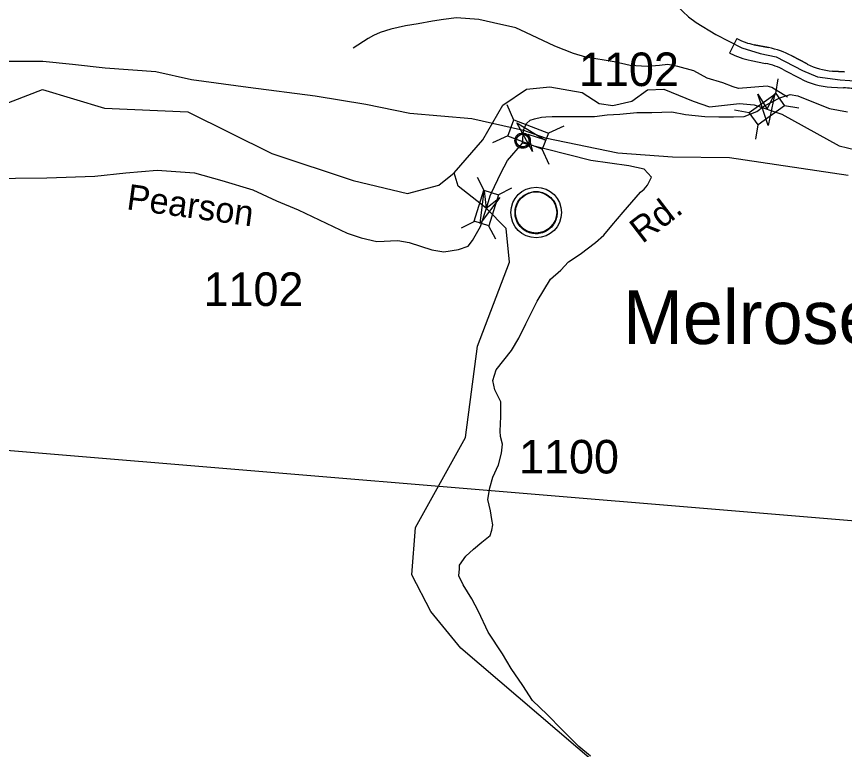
# Model space of a CAD drawing. Extents: x 990631 to 1056237, y 535999 to 585651.
# Drawn here: x 1005230 to 1008312, y 549300 to 552028 of the extents above; entities that cross this region are included whole.
import ezdxf

# ---------------------------------------------------------------- set-up
doc = ezdxf.new("R2010")
doc.units = 0
for name, color, linetype in [('Exist Civil Demographics Community CELL', 7, 'Continuous'), ('Exist Civil Demographics Community Label', 7, 'Continuous'), ('Exist Hydrographic Creek Single Shore', 7, 'Continuous'), ('Exist Hydrographic River Shore', 7, 'Continuous'), ('Exist Railroad Mainline', 7, 'Continuous'), ('Exist Road Non-System Type 51', 7, 'Continuous'), ('Exist Road Primary US Attributed', 7, 'Continuous'), ('Exist Road Primary US Structure RailRoad Attributed CELL', 7, 'Continuous'), ('Exist Road Primary US Structure RailRoad CELL', 7, 'Continuous'), ('Exist Road Primary US Structure Standard Bridge CELL', 7, 'Continuous'), ('Exist Road Secondary Structure Standard Bridge Attributed CELL', 7, 'Continuous'), ('Exist Road Secondary Structure Standard Bridge CELL', 7, 'Continuous'), ('Exist Road Secondary Type 51 Attributed', 7, 'Continuous'), ('Exist Road Secondary Type 51 Label', 7, 'Continuous'), ('Exist Road Secondary Type 51 Number Label', 7, 'Continuous'), ('Old_Level_2', 7, 'Continuous'), ('Scratch_Level_6', 7, 'Continuous')]:
    doc.layers.add(name, color=color, linetype=linetype)

msp = doc.modelspace()

# ---------------------------------------------------------------- linework, layer by layer
at = {"layer": 'Exist Civil Demographics Community CELL'}
for points in [[(1007090.3, 551570.2), (1007090.6, 551571.9), (1007091.1, 551573.9), (1007092, 551576.1), (1007092.9, 551577.8), (1007093.9, 551579.6), (1007095.1, 551581.1), (1007096.3, 551582.5), (1007097.7, 551583.9), (1007099.4, 551585.3), (1007101, 551586.4), (1007102.5, 551587.3), (1007104, 551588), (1007105.7, 551588.7), (1007107.4, 551589.3), (1007108.7, 551589.6), (1007110.2, 551589.8), (1007111.5, 551590.1), (1007113.4, 551590.2), (1007114.8, 551590.1), (1007116.5, 551590), (1007118, 551589.8), (1007119.5, 551589.5), (1007121, 551589.1), (1007122.6, 551588.5), (1007124.6, 551587.6), (1007126.5, 551586.5), (1007128.1, 551585.5), (1007129.6, 551584.2), (1007130.7, 551583.3), (1007131.9, 551581.9), (1007133.1, 551580.5), (1007134, 551579.1), (1007135, 551577.6), (1007135.7, 551576), (1007136.3, 551574.5), (1007136.8, 551573), (1007137.2, 551571.6), (1007137.5, 551569.7), (1007137.7, 551568.3), (1007137.8, 551566.5), (1007137.8, 551564.7), (1007137.6, 551563), (1007137.3, 551561.3), (1007136.8, 551559.4), (1007136.2, 551557.6), (1007135.5, 551556.1), (1007134.6, 551554.3), (1007133.6, 551552.6), (1007132.5, 551551.2), (1007131.2, 551549.8), (1007129.6, 551548.2), (1007128.1, 551547), (1007126.6, 551545.9), (1007125.2, 551545.2), (1007123.2, 551544.2), (1007121, 551543.4), (1007119.2, 551542.9), (1007117.2, 551542.5), (1007115.8, 551542.4), (1007114.4, 551542.3), (1007112.7, 551542.3), (1007111.4, 551542.4), (1007109.7, 551542.6), (1007107.9, 551543), (1007106.5, 551543.4), (1007104.9, 551544), (1007103.5, 551544.6), (1007102.3, 551545.3), (1007100.3, 551546.5), (1007098.6, 551547.8), (1007097.1, 551549.2), (1007095.7, 551550.7), (1007094.7, 551551.9), (1007093.8, 551553.2), (1007092.6, 551555.3), (1007092.1, 551556.4), (1007091.5, 551557.6), (1007090.7, 551560.1), (1007090.3, 551562.3), (1007090.1, 551563.9), (1007090, 551565.8), (1007090, 551567.2), (1007090.1, 551569.2)], [(1007090.3, 551570.2), (1007090.6, 551571.9), (1007091.1, 551573.9), (1007092, 551576.1), (1007092.9, 551577.8), (1007093.9, 551579.6), (1007095.1, 551581.1), (1007096.3, 551582.5), (1007097.7, 551583.9), (1007099.4, 551585.3), (1007101, 551586.4), (1007102.5, 551587.3), (1007104, 551588), (1007105.7, 551588.7), (1007107.4, 551589.3), (1007108.7, 551589.6), (1007110.2, 551589.8), (1007111.5, 551590.1), (1007113.4, 551590.2), (1007114.8, 551590.1), (1007116.5, 551590), (1007118, 551589.8), (1007119.5, 551589.5), (1007121, 551589.1), (1007122.6, 551588.5), (1007124.6, 551587.6), (1007126.5, 551586.5), (1007128.1, 551585.5), (1007129.6, 551584.2), (1007130.7, 551583.3), (1007131.9, 551581.9), (1007133.1, 551580.5), (1007134, 551579.1), (1007135, 551577.6), (1007135.7, 551576), (1007136.3, 551574.5), (1007136.8, 551573), (1007137.2, 551571.6), (1007137.5, 551569.7), (1007137.7, 551568.3), (1007137.8, 551566.5), (1007137.8, 551564.7), (1007137.6, 551563), (1007137.3, 551561.3), (1007136.8, 551559.4), (1007136.2, 551557.6), (1007135.5, 551556.1), (1007134.6, 551554.3), (1007133.6, 551552.6), (1007132.5, 551551.2), (1007131.2, 551549.8), (1007129.6, 551548.2), (1007128.1, 551547), (1007126.6, 551545.9), (1007125.2, 551545.2), (1007123.2, 551544.2), (1007121, 551543.4), (1007119.2, 551542.9), (1007117.2, 551542.5), (1007115.8, 551542.4), (1007114.4, 551542.3), (1007112.7, 551542.3), (1007111.4, 551542.4), (1007109.7, 551542.6), (1007107.9, 551543), (1007106.5, 551543.4), (1007104.9, 551544), (1007103.5, 551544.6), (1007102.3, 551545.3), (1007100.3, 551546.5), (1007098.6, 551547.8), (1007097.1, 551549.2), (1007095.7, 551550.7), (1007094.7, 551551.9), (1007093.8, 551553.2), (1007092.6, 551555.3), (1007092.1, 551556.4), (1007091.5, 551557.6), (1007090.7, 551560.1), (1007090.3, 551562.3), (1007090.1, 551563.9), (1007090, 551565.8), (1007090, 551567.2), (1007090.1, 551569.2)], [(1007086.7, 551311.1), (1007087.7, 551316.7), (1007089.5, 551323.3), (1007092.4, 551330.5), (1007095.3, 551336.2), (1007098.7, 551342), (1007102.4, 551347.1), (1007106.4, 551351.5), (1007111, 551356.1), (1007116.5, 551360.7), (1007122, 551364.3), (1007126.8, 551367.2), (1007131.9, 551369.6), (1007137.3, 551371.9), (1007143, 551373.7), (1007147.3, 551374.9), (1007152.2, 551375.6), (1007156.3, 551376.4), (1007162.7, 551376.6), (1007167.1, 551376.5), (1007172.8, 551376.3), (1007177.7, 551375.5), (1007182.6, 551374.5), (1007187.6, 551373.1), (1007192.7, 551371.2), (1007199.4, 551368.3), (1007205.7, 551364.8), (1007210.7, 551361.2), (1007215.9, 551357.2), (1007219.2, 551354.1), (1007223.3, 551349.7), (1007227.2, 551345), (1007230.3, 551340.4), (1007233.4, 551335.4), (1007235.8, 551330.2), (1007237.9, 551325.2), (1007239.4, 551320.2), (1007240.7, 551315.6), (1007241.8, 551309.6), (1007242.4, 551304.9), (1007242.7, 551298.9), (1007242.5, 551293.1), (1007241.9, 551287.4), (1007241, 551281.9), (1007239.4, 551275.8), (1007237.5, 551269.9), (1007235.2, 551264.9), (1007232, 551258.9), (1007228.7, 551253.5), (1007225.3, 551248.8), (1007221.1, 551244.1), (1007215.8, 551239.1), (1007210.8, 551235), (1007205.8, 551231.6), (1007201.4, 551229.1), (1007194.6, 551225.8), (1007187.5, 551223.1), (1007181.5, 551221.6), (1007174.9, 551220.3), (1007170.5, 551219.9), (1007166, 551219.6), (1007160.4, 551219.6), (1007156.1, 551220), (1007150.5, 551220.8), (1007144.6, 551222.1), (1007140, 551223.4), (1007134.8, 551225.2), (1007130.2, 551227.2), (1007126.3, 551229.5), (1007119.5, 551233.5), (1007113.9, 551237.8), (1007109, 551242.3), (1007104.6, 551247.2), (1007101.4, 551251.1), (1007098.4, 551255.3), (1007094.3, 551262.4), (1007092.6, 551265.9), (1007090.9, 551270), (1007088.3, 551278.2), (1007086.7, 551285.2), (1007086.1, 551290.4), (1007085.7, 551296.7), (1007085.7, 551301.4), (1007086.2, 551307.8)]]:
    msp.add_lwpolyline(points, close=True, dxfattribs=at)
for centre, radius in [((1007113.9, 551566.4), 28.8), ((1007113.9, 551566.4), 28.8), ((1007113.9, 551566.5), 23.4), ((1007113.9, 551566.5), 23.4), ((1007164.4, 551298.7), 94.3), ((1007164.1, 551299), 76.7)]:
    msp.add_circle(centre, radius, dxfattribs=at)
at = {"layer": 'Exist Hydrographic Creek Single Shore'}
msp.add_lwpolyline([(1008996, 547497.7), (1008282.9, 547873.1), (1007919.7, 547982.2), (1007815.1, 548095.9), (1007792.2, 548161.9), (1007807.5, 548371.7), (1007636, 548726.3), (1007603.8, 549012.4), (1007532.4, 549122.2), (1006883.8, 549676.8), (1006771.7, 549813.6), (1006701.3, 549949.6), (1006715.4, 550126.5), (1006901.6, 550460.8), (1006946.4, 550801.3), (1007065.2, 551113.9), (1007052.7, 551238.9), (1006978.9, 551315.1), (1006874.4, 551396.7), (1006859.5, 551446.3)], dxfattribs=at)
msp.add_lwpolyline([(1008996, 547497.7), (1008282.9, 547873.1), (1007919.7, 547982.2), (1007815.1, 548095.9), (1007792.2, 548161.9), (1007807.5, 548371.7), (1007636, 548726.3), (1007603.8, 549012.4), (1007532.4, 549122.2), (1006883.8, 549676.8), (1006771.7, 549813.6), (1006701.3, 549949.6), (1006715.4, 550126.5), (1006901.6, 550460.8), (1006946.4, 550801.3), (1007065.2, 551113.9), (1007052.7, 551238.9), (1006978.9, 551315.1), (1006874.4, 551396.7), (1006859.5, 551446.3)], dxfattribs=at)
at = {"layer": 'Exist Hydrographic River Shore'}
for points in [[(1004833.4, 551454.3), (1005107.5, 551671.9), (1005327, 551756.1), (1005557.1, 551687.5), (1005868.1, 551673.5), (1006180.4, 551518), (1006483.2, 551417.7), (1006685, 551369.2), (1006802.4, 551400.5), (1006859.5, 551446.3)], [(1004833.4, 551454.3), (1005107.5, 551671.9), (1005327, 551756.1), (1005557.1, 551687.5), (1005868.1, 551673.5), (1006180.4, 551518), (1006483.2, 551417.7), (1006685, 551369.2), (1006802.4, 551400.5), (1006859.5, 551446.3)], [(1006859.5, 551446.3), (1006965.6, 551569.8), (1007040.3, 551698), (1007128.2, 551757.2), (1007215.2, 551767.1), (1007335.2, 551745.7), (1007399.2, 551704.6), (1007450.1, 551696.4), (1007520.8, 551712.8), (1007578.3, 551755.6), (1007639.1, 551757.2), (1007749.1, 551712.8), (1007809.3, 551692.3), (1007920.8, 551704.7), (1007976.4, 551699.6), (1008078.5, 551665.2), (1008292, 551546.8), (1008416.8, 551517.2)], [(1006859.5, 551446.3), (1006965.6, 551569.8), (1007040.3, 551698), (1007128.2, 551757.2), (1007215.2, 551767.1), (1007335.2, 551745.7), (1007399.2, 551704.6), (1007450.1, 551696.4), (1007520.8, 551712.8), (1007578.3, 551755.6), (1007639.1, 551757.2), (1007749.1, 551712.8), (1007809.3, 551692.3), (1007920.8, 551704.7), (1007976.4, 551699.6), (1008078.5, 551665.2), (1008292, 551546.8), (1008416.8, 551517.2)]]:
    msp.add_lwpolyline(points, dxfattribs=at)
at = {"layer": 'Exist Railroad Mainline'}
for points in [[(1005196.2, 551861.9), (1005327.8, 551861.9), (1005437.8, 551850.8), (1005559.4, 551836.8), (1005748.9, 551823.3), (1005881.3, 551794.3), (1006092.4, 551765.3), (1006341.4, 551732.8), (1006530.6, 551702.6), (1006693.6, 551669.1), (1006925.3, 551648.7), (1007117.3, 551605.4)], [(1007117.3, 551605.4), (1007198.4, 551576.4), (1007469, 551521.2), (1007672.5, 551505.7), (1007884, 551503.7), (1008325.4, 551437.5)]]:
    msp.add_lwpolyline(points, dxfattribs=at)
at = {"layer": 'Exist Road Non-System Type 51'}
msp.add_lwpolyline([(1008099.6, 551727.6), (1008042.1, 551763.7), (1008024.2, 551768.4), (1007918, 551759.9), (1007897.6, 551767), (1007859.8, 551781.8), (1007800.5, 551798.2), (1007751.4, 551825.8), (1007692, 551841.8), (1007654.1, 551849.2), (1007624, 551846.2), (1007577.9, 551841.7), (1007514, 551845.8), (1007454.4, 551859.8), (1007349, 551877.4), (1007303.4, 551890.9), (1007234.1, 551917.3), (1007125.8, 551968.9), (1007088.3, 551986), (1007005, 552004.9), (1006951.3, 552016.8), (1006867.4, 552023.5), (1006819.2, 552017.1), (1006778.9, 552010.5), (1006724.7, 552000.4), (1006678.3, 551993.7), (1006623.9, 551981.6), (1006583.4, 551969), (1006559.2, 551957.7), (1006538.7, 551946.5), (1006483.4, 551910.2)], dxfattribs=at)
at = {"layer": 'Exist Road Primary US Attributed'}
msp.add_lwpolyline([(1007689.6, 552066.4), (1007731.6, 552026.5), (1007759.8, 552006.2), (1007833.4, 551961.3), (1007930, 551911.9), (1007998.9, 551890), (1008057.5, 551878.5), (1008156.4, 551826.8), (1008211.6, 551804.3), (1008295.5, 551792.9), (1008367.9, 551787.1)], dxfattribs=at)
at = {"layer": 'Exist Road Primary US Structure RailRoad Attributed CELL'}
msp.add_lwpolyline([(1007151.2, 551525.9), (1007092.3, 551632.7), (1007196.7, 551569.7), (1007134.6, 551588.7)], close=True, dxfattribs=at)
at = {"layer": 'Exist Road Primary US Structure RailRoad CELL'}
for p, q in [((1007081.5, 551642.2), (1007055.9, 551699.5)), ((1007267.5, 551619.7), (1007210.2, 551594.1)), ((1007059, 551583.6), (1007001.8, 551558.1)), ((1007212.8, 551476.9), (1007187.2, 551534.2))]:
    msp.add_line(p, q, dxfattribs=at)
msp.add_lwpolyline([(1007187.2, 551534.2), (1007058.9, 551583.3), (1007081.9, 551643.3), (1007210.2, 551594.1)], close=True, dxfattribs=at)
at = {"layer": 'Exist Road Primary US Structure Standard Bridge CELL'}
for p, q in [((1006944.6, 551430.2), (1006970.1, 551381.3)), ((1007072.9, 551389.8), (1007024, 551364.3)), ((1006934.7, 551265.7), (1006885.7, 551240.2)), ((1006987.3, 551249.1), (1007012.8, 551200.1))]:
    msp.add_line(p, q, dxfattribs=at)
msp.add_lwpolyline([(1007024, 551364.3), (1006987.6, 551249), (1006933.7, 551266), (1006970.1, 551381.3)], close=True, dxfattribs=at)
at = {"layer": 'Exist Road Secondary Structure Standard Bridge Attributed CELL'}
for points in [[(1008052.6, 551742.2), (1008027.7, 551622.8), (1007989.5, 551738.6), (1008024.2, 551683.7)], [(1007029.7, 551355.1), (1006955.7, 551258.3), (1006971.4, 551379.2), (1006978.9, 551314.6)]]:
    msp.add_lwpolyline(points, close=True, dxfattribs=at)
at = {"layer": 'Exist Road Secondary Structure Standard Bridge CELL'}
for p, q in [((1008056.1, 551741.8), (1008065.1, 551796.3)), ((1008088.3, 551697), (1008142.8, 551688)), ((1007903.3, 551680.5), (1007957.8, 551671.5)), ((1007981.7, 551571.2), (1007990.7, 551625.6))]:
    msp.add_line(p, q, dxfattribs=at)
msp.add_lwpolyline([(1007957.8, 551671.5), (1008056, 551742), (1008088.9, 551696.1), (1007990.7, 551625.6)], close=True, dxfattribs=at)
at = {"layer": 'Exist Road Secondary Type 51 Attributed'}
for points in [[(1008012.4, 551694.7), (1008071.3, 551725.6), (1008110.4, 551738.2), (1008138, 551733.6), (1008184, 551714.1), (1008256.4, 551685.3), (1008323.1, 551673.3)], [(1007117.3, 551605.4), (1007128.8, 551629.6), (1007142.6, 551642.2), (1007158.7, 551648), (1007184.5, 551653.7), (1007200.6, 551655.1), (1007224.4, 551656.2), (1007381.3, 551656.2), (1007428.5, 551662.3), (1007475.9, 551665.2), (1007539.7, 551671.4), (1007594.5, 551671.4), (1007669.1, 551673), (1007720.9, 551663.8), (1007792.5, 551656.2), (1007844.3, 551654.7), (1007899.1, 551654.7), (1007939.2, 551656.6), (1007986.3, 551675), (1008012.4, 551694.7)], [(1007114, 551557), (1007117.3, 551605.4)], [(1007366.1, 549275), (1007323.4, 549310.4), (1007261.3, 549372.5), (1007205.2, 549430.5), (1007151, 549482.4), (1007114.7, 549537.5), (1007070.8, 549601), (1007038.7, 549656.3), (1006985.3, 549736), (1006949.9, 549813.3), (1006925.4, 549860.2), (1006893.1, 549913.3), (1006876.3, 549945.9), (1006879, 549971.8), (1006879.5, 549985.8), (1006902.8, 550019), (1006931.5, 550046), (1006962.5, 550071), (1006993.4, 550095.9), (1007000, 550115.8), (1007002.6, 550135.8), (1006999.4, 550155.8), (1006994.4, 550188.2), (1006983.9, 550230.4), (1006991.4, 550274.2), (1007002.6, 550313.8), (1007024.1, 550359.2), (1007035.6, 550402.8), (1007038.6, 550436.7), (1007031.6, 550464.9), (1007030.2, 550484.2), (1007032.7, 550538.8), (1007032.7, 550593.4), (1007010.4, 550638.1), (1007002.9, 550672.9), (1007015.4, 550712.7), (1007072.4, 550784.7), (1007099.8, 550831), (1007125.7, 550884.1), (1007168.4, 550968.7), (1007217.3, 551051.1), (1007256.4, 551084), (1007285.4, 551115), (1007328.4, 551143.5), (1007385.9, 551187.6), (1007416.8, 551214.6), (1007446.1, 551249.8), (1007487.8, 551300.4), (1007552.3, 551374.3), (1007566.4, 551385.7), (1007578.8, 551400.6), (1007593.7, 551430.4), (1007566.4, 551460.2), (1007509.3, 551472.6), (1007367.8, 551492.5), (1007114, 551557)], [(1006979, 551314.6), (1006993.5, 551361), (1006998.4, 551371.6), (1007032.4, 551445.6), (1007057.9, 551492.9), (1007114, 551557)], [(1005108.4, 551425.8), (1005342.7, 551428.1), (1005520.9, 551434.1), (1005637.4, 551446.1), (1005753.3, 551456.8), (1005892.3, 551445.9), (1005994.3, 551417.7), (1006109.4, 551382.9), (1006198.4, 551341.7), (1006278.7, 551309.1), (1006382.9, 551259.1), (1006461.1, 551222.2), (1006513.2, 551204.8), (1006571.5, 551190.8), (1006598.1, 551192.1), (1006621.6, 551193.2), (1006649.6, 551194.2), (1006691.5, 551186.8), (1006776.5, 551159.9), (1006820.4, 551152.6), (1006874.8, 551160.7), (1006911.3, 551173.6), (1006927.9, 551195), (1006957.5, 551246), (1006979, 551314.6)]]:
    msp.add_lwpolyline(points, dxfattribs=at)
at = {"layer": 'Old_Level_2'}
for p, q in [((1007911.2, 551946), (1007884.2, 551892.4)), ((1007911.2, 551946), (1007884.2, 551892.4)), ((1007976.1, 551923.3), (1008029.9, 551912.4)), ((1008029.9, 551912.4), (1007976.1, 551923.3)), ((1008115.6, 551881.9), (1008173.5, 551851.5)), ((1008173.5, 551851.5), (1008115.6, 551881.9)), ((1007964.2, 551864.5), (1008018, 551853.6)), ((1007964.2, 551864.5), (1008018, 551853.6)), ((1008087.7, 551828.8), (1008145.5, 551798.4)), ((1008087.7, 551828.8), (1008145.5, 551798.4)), ((1008267.2, 551825.4), (1008312, 551822.8)), ((1008312, 551822.8), (1008267.2, 551825.4)), ((1008263.7, 551765.5), (1008308.5, 551762.9)), ((1008263.7, 551765.5), (1008308.5, 551762.9))]:
    msp.add_line(p, q, dxfattribs=at)
for centre, radius, start, end in [((1008025.5, 552168.3), 250, 242.8054, 258.6027), ((1008025.5, 552168.3), 250, 242.8054, 258.6027), ((1007966.6, 551598.7), 320, 62.2497, 78.6027), ((1007966.6, 551598.7), 320, 62.2497, 78.6027), ((1008025.5, 552168.3), 310, 242.8895, 258.6027), ((1008025.5, 552168.3), 310, 242.8895, 258.6027), ((1007966.6, 551598.7), 260, 62.2497, 78.6027), ((1007966.6, 551598.7), 260, 62.2497, 78.6027), ((1008280.6, 552055), 230, 242.2497, 266.6603), ((1008280.6, 552055), 230, 242.2497, 266.6603), ((1008280.6, 552055), 290, 242.2497, 266.6603), ((1008280.6, 552055), 290, 242.2497, 266.6603), ((1008256.7, 550874.4), 890, 82.9254, 86.6603), ((1008256.7, 550874.4), 890, 82.9254, 86.6603)]:
    msp.add_arc(centre, radius, start, end, dxfattribs=at)
at = {"layer": 'Scratch_Level_6'}
msp.add_lwpolyline([(1006121.5, 554424.4), (1004422.1, 554787.8), (1003960.4, 551670.9), (1004356.2, 550483), (1008801.6, 550113.4), (1008748.8, 552806), (1005965.5, 553215.2)], close=True, dxfattribs=at)

# ---------------------------------------------------------------- texts
at = {"layer": 'Exist Civil Demographics Community Label'}
msp.add_text('Melrose', height=200, dxfattribs=at).set_placement((1007487.6, 550809.1))
at = {"layer": 'Exist Road Secondary Type 51 Label'}
for s, rotation, p in [('Pearson', 352.1945, (1005636.8, 551311)), ('Pearson', 352.1945, (1005636.8, 551311)), ('Rd.', 37.4556, (1007559.7, 551180.8)), ('Rd.', 37.4556, (1007559.7, 551180.8))]:
    msp.add_text(s, height=95, rotation=rotation, dxfattribs=at).set_placement(p)
at = {"layer": 'Exist Road Secondary Type 51 Number Label'}
for s, p in [('1102', (1007323.9, 551769.3)), ('1102', (1005926.1, 550950.8)), ('1100', (1007100.8, 550327.2))]:
    msp.add_text(s, height=125, dxfattribs=at).set_placement(p)

doc.saveas('drawing.dxf')
